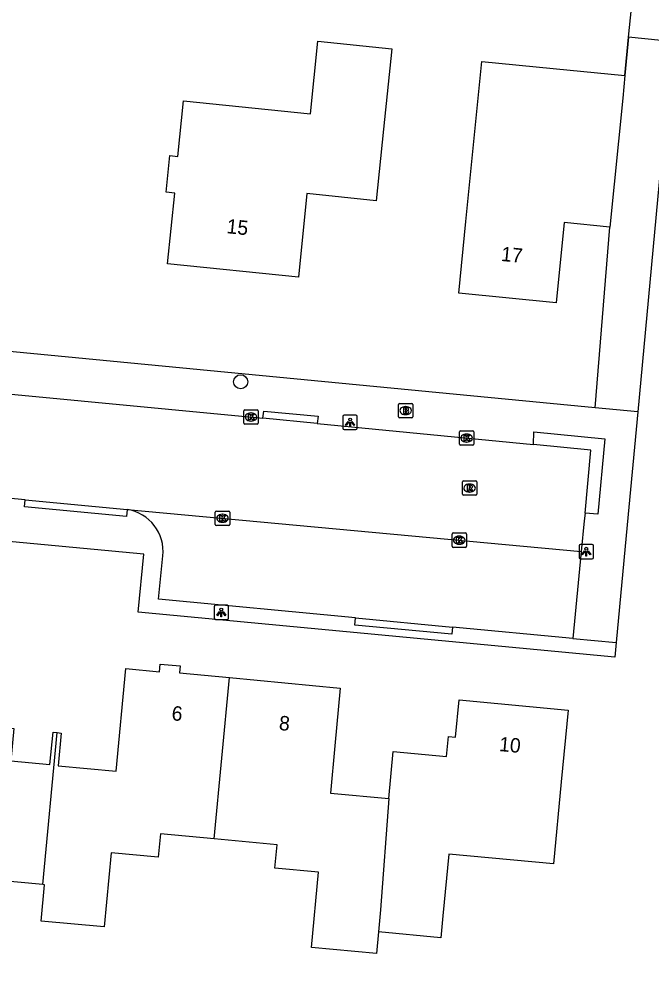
# Model space of a CAD drawing. Extents: x 162186 to 163152, y 385513 to 386513.
# Drawn here: x 162367.4 to 162411.3, y 385764.2 to 385830.6 of the extents above; entities that cross this region are included whole.
import ezdxf

# ---------------------------------------------------------------- set-up
doc = ezdxf.new("R2010")
doc.units = 0
for name, color, linetype in [('IMGEO_Boom', 7, 'Continuous'), ('IMGEO_Brandkraan', 7, 'Continuous'), ('IMGEO_Groenvoorziening', 7, 'Continuous'), ('IMGEO_Kolk', 7, 'Continuous'), ('IMGEO_Lichtpunt', 7, 'Continuous'), ('IMGEO_Muur', 7, 'Continuous'), ('IMGEO_Pand', 7, 'Continuous'), ('IMGEO_Pand_nummerreeks', 7, 'Continuous'), ('IMGEO_Rijbaan_lokaal_open', 7, 'Continuous'), ('IMGEO_Rioolput', 7, 'Continuous'), ('IMGEO_Voetpad_open', 7, 'Continuous')]:
    doc.layers.add(name, color=color, linetype=linetype)

msp = doc.modelspace()

# ---------------------------------------------------------------- linework, layer by layer
at = {"layer": 'IMGEO_Boom'}
msp.add_circle((162382.758, 385805.474), 0.489, dxfattribs=at)
at = {"layer": 'IMGEO_Brandkraan'}
for p, q in [((162393.706, 385803.049), (162393.706, 385803.901)), ((162393.781, 385803.975), (162394.633, 385803.975)), ((162394.194, 385803.755), (162394.219, 385803.755)), ((162394.707, 385803.901), (162394.707, 385803.049)), ((162394.633, 385802.975), (162393.781, 385802.975)), ((162394.217, 385803.195), (162394.192, 385803.195))]:
    msp.add_line(p, q, dxfattribs=at)
for points in [[(162393.706, 385803.049), (162393.706, 385803.901)], [(162393.781, 385803.975), (162394.633, 385803.975)], [(162394.054, 385803.675), (162394.054, 385803.275), (162394.267, 385803.275)], [(162394.285, 385803.675), (162394.054, 385803.675)], [(162394.233, 385803.594), (162394.179, 385803.594), (162394.179, 385803.518)], [(162394.707, 385803.901), (162394.707, 385803.049)], [(162394.633, 385802.975), (162393.781, 385802.975)], [(162394.179, 385803.518), (162394.232, 385803.518)], [(162394.241, 385803.442), (162394.179, 385803.442), (162394.179, 385803.361)], [(162394.179, 385803.361), (162394.241, 385803.361)]]:
    msp.add_lwpolyline(points, dxfattribs=at)
for centre, radius, start, end in [((162393.783, 385803.899), 0.0765, 91.55205, 178.44795), ((162393.783, 385803.899), 0.0765, 91.55205, 178.44795), ((162394.234, 385803.556), 0.0379, 267.82845, 90.93552), ((162394.289, 385803.53), 0.145, 59.4692, 91.53667), ((162394.314, 385803.577), 0.0922, 285.51372, 58.15012), ((162394.631, 385803.899), 0.0765, 1.55205, 88.44795), ((162394.631, 385803.899), 0.0765, 1.55205, 88.44795), ((162393.783, 385803.051), 0.0765, 181.55205, 268.44795), ((162393.783, 385803.051), 0.0765, 181.55205, 268.44795), ((162394.242, 385803.401), 0.0404, 269.87594, 90.50774), ((162394.273, 385803.526), 0.251, 268.66757, 293.53466), ((162394.319, 385803.385), 0.105, 301.31148, 78.98903), ((162394.631, 385803.051), 0.0765, 271.55205, 358.44795), ((162394.631, 385803.051), 0.0765, 271.55205, 358.44795)]:
    msp.add_arc(centre, radius, start, end, dxfattribs=at)
for centre, major_axis, ratio, start_param, end_param in [((162394.193, 385803.475), (-0.387, 0.002), 0.722429, 4.712389, 7.853982), ((162394.218, 385803.475), (-0.39, 0.002), 0.717154, 1.570796, 4.712389)]:
    msp.add_ellipse(centre, major_axis=major_axis, ratio=ratio, start_param=start_param, end_param=end_param, dxfattribs=at)
at = {"layer": 'IMGEO_Groenvoorziening'}
msp.add_lwpolyline([(162409.68, 385829.38), (162410.023, 385832.768)], dxfattribs=at)
at = {"layer": 'IMGEO_Kolk'}
for p, q in [((162383.048, 385803.532), (162383.9, 385803.532)), ((162382.973, 385802.606), (162382.973, 385803.458)), ((162383.461, 385803.312), (162383.486, 385803.312)), ((162383.974, 385803.458), (162383.974, 385802.606)), ((162383.9, 385802.532), (162383.048, 385802.532)), ((162383.484, 385802.752), (162383.459, 385802.752)), ((162397.938, 385801.146), (162397.938, 385801.998)), ((162398.013, 385802.072), (162398.865, 385802.072)), ((162398.426, 385801.852), (162398.451, 385801.852)), ((162398.939, 385801.998), (162398.939, 385801.146)), ((162398.865, 385801.072), (162398.013, 385801.072)), ((162398.449, 385801.292), (162398.424, 385801.292)), ((162380.998, 385795.582), (162380.998, 385796.434)), ((162381.073, 385796.508), (162381.925, 385796.508)), ((162381.486, 385796.288), (162381.511, 385796.288)), ((162381.999, 385796.434), (162381.999, 385795.582)), ((162381.509, 385795.728), (162381.484, 385795.728)), ((162381.925, 385795.508), (162381.073, 385795.508)), ((162397.423, 385794.059), (162397.423, 385794.911)), ((162397.498, 385794.985), (162398.35, 385794.985)), ((162398.424, 385794.911), (162398.424, 385794.059)), ((162397.911, 385794.765), (162397.936, 385794.765)), ((162398.35, 385793.985), (162397.498, 385793.985)), ((162397.934, 385794.205), (162397.909, 385794.205))]:
    msp.add_line(p, q, dxfattribs=at)
for points in [[(162383.048, 385803.532), (162383.9, 385803.532)], [(162382.973, 385802.606), (162382.973, 385803.458)], [(162383.294, 385803.232), (162383.417, 385803.232), (162383.417, 385803.081), (162383.547, 385803.232), (162383.711, 385803.232), (162383.565, 385803.081), (162383.718, 385802.832), (162383.566, 385802.832), (162383.481, 385802.996), (162383.417, 385802.929), (162383.417, 385802.832), (162383.294, 385802.832), (162383.294, 385803.232)], [(162383.974, 385803.458), (162383.974, 385802.606)], [(162383.9, 385802.532), (162383.048, 385802.532)], [(162397.938, 385801.146), (162397.938, 385801.998)], [(162398.013, 385802.072), (162398.865, 385802.072)], [(162398.259, 385801.772), (162398.382, 385801.772), (162398.382, 385801.621), (162398.512, 385801.772), (162398.676, 385801.772), (162398.53, 385801.621), (162398.683, 385801.372), (162398.531, 385801.372), (162398.446, 385801.536), (162398.382, 385801.469), (162398.382, 385801.372), (162398.259, 385801.372), (162398.259, 385801.772)], [(162398.939, 385801.998), (162398.939, 385801.146)], [(162398.865, 385801.072), (162398.013, 385801.072)], [(162380.998, 385795.582), (162380.998, 385796.434)], [(162381.073, 385796.508), (162381.925, 385796.508)], [(162381.999, 385796.434), (162381.999, 385795.582)], [(162381.319, 385796.208), (162381.442, 385796.208), (162381.442, 385796.057), (162381.572, 385796.208), (162381.736, 385796.208), (162381.59, 385796.057), (162381.743, 385795.808), (162381.591, 385795.808), (162381.506, 385795.972), (162381.442, 385795.905), (162381.442, 385795.808), (162381.319, 385795.808), (162381.319, 385796.208)], [(162381.925, 385795.508), (162381.073, 385795.508)], [(162397.423, 385794.059), (162397.423, 385794.911)], [(162397.498, 385794.985), (162398.35, 385794.985)], [(162398.424, 385794.911), (162398.424, 385794.059)], [(162397.744, 385794.685), (162397.867, 385794.685), (162397.867, 385794.534), (162397.997, 385794.685), (162398.161, 385794.685), (162398.015, 385794.534), (162398.168, 385794.285), (162398.016, 385794.285), (162397.931, 385794.449), (162397.867, 385794.382), (162397.867, 385794.285), (162397.744, 385794.285), (162397.744, 385794.685)], [(162398.35, 385793.985), (162397.498, 385793.985)]]:
    msp.add_lwpolyline(points, dxfattribs=at)
for centre, start, end in [((162383.05, 385803.456), 91.55205, 178.44795), ((162383.05, 385803.456), 91.55205, 178.44795), ((162383.898, 385803.456), 1.55205, 88.44795), ((162383.898, 385803.456), 1.55205, 88.44795), ((162383.05, 385802.608), 181.55205, 268.44795), ((162383.05, 385802.608), 181.55205, 268.44795), ((162383.898, 385802.608), 271.55205, 358.44795), ((162383.898, 385802.608), 271.55205, 358.44795), ((162398.015, 385801.996), 91.55205, 178.44795), ((162398.015, 385801.996), 91.55205, 178.44795), ((162398.863, 385801.996), 1.55205, 88.44795), ((162398.863, 385801.996), 1.55205, 88.44795), ((162398.015, 385801.148), 181.55205, 268.44795), ((162398.015, 385801.148), 181.55205, 268.44795), ((162398.863, 385801.148), 271.55205, 358.44795), ((162398.863, 385801.148), 271.55205, 358.44795), ((162381.075, 385796.432), 91.55205, 178.44795), ((162381.075, 385796.432), 91.55205, 178.44795), ((162381.923, 385796.432), 1.55205, 88.44795), ((162381.923, 385796.432), 1.55205, 88.44795), ((162381.075, 385795.584), 181.55205, 268.44795), ((162381.075, 385795.584), 181.55205, 268.44795), ((162381.923, 385795.584), 271.55205, 358.44795), ((162381.923, 385795.584), 271.55205, 358.44795), ((162397.5, 385794.909), 91.55205, 178.44795), ((162397.5, 385794.909), 91.55205, 178.44795), ((162398.348, 385794.909), 1.55205, 88.44795), ((162398.348, 385794.909), 1.55205, 88.44795), ((162397.5, 385794.061), 181.55205, 268.44795), ((162397.5, 385794.061), 181.55205, 268.44795), ((162398.348, 385794.061), 271.55205, 358.44795), ((162398.348, 385794.061), 271.55205, 358.44795)]:
    msp.add_arc(centre, 0.0765, start, end, dxfattribs=at)
for centre, major_axis, ratio, start_param, end_param in [((162383.46, 385803.032), (-0.387, 0.002), 0.722429, 4.712389, 7.853982), ((162383.485, 385803.032), (-0.39, 0.002), 0.717154, 1.570796, 4.712389), ((162398.425, 385801.572), (-0.387, 0.002), 0.722429, 4.712389, 7.853982), ((162398.45, 385801.572), (-0.39, 0.002), 0.717154, 1.570796, 4.712389), ((162381.485, 385796.008), (-0.387, 0.002), 0.722429, 4.712389, 7.853982), ((162381.51, 385796.008), (-0.39, 0.002), 0.717154, 1.570796, 4.712389), ((162397.91, 385794.485), (-0.387, 0.002), 0.722429, 4.712389, 7.853982), ((162397.935, 385794.485), (-0.39, 0.002), 0.717154, 1.570796, 4.712389)]:
    msp.add_ellipse(centre, major_axis=major_axis, ratio=ratio, start_param=start_param, end_param=end_param, dxfattribs=at)
at = {"layer": 'IMGEO_Lichtpunt'}
for p, q in [((162389.854, 385803.061), (162389.854, 385802.254)), ((162389.854, 385803.061), (162389.854, 385802.254)), ((162390.756, 385803.156), (162389.948, 385803.156)), ((162390.756, 385803.156), (162389.948, 385803.156)), ((162390.85, 385802.254), (162390.85, 385803.061)), ((162390.85, 385802.254), (162390.85, 385803.061)), ((162389.948, 385802.16), (162390.756, 385802.16)), ((162389.948, 385802.16), (162390.756, 385802.16)), ((162406.241, 385794.094), (162406.241, 385793.287)), ((162406.241, 385794.094), (162406.241, 385793.287)), ((162407.143, 385794.189), (162406.335, 385794.189)), ((162407.143, 385794.189), (162406.335, 385794.189)), ((162407.237, 385793.287), (162407.237, 385794.094)), ((162407.237, 385793.287), (162407.237, 385794.094)), ((162406.335, 385793.193), (162407.143, 385793.193)), ((162406.335, 385793.193), (162407.143, 385793.193)), ((162380.916, 385789.873), (162380.916, 385789.066)), ((162380.916, 385789.873), (162380.916, 385789.066)), ((162381.818, 385789.968), (162381.01, 385789.968)), ((162381.818, 385789.968), (162381.01, 385789.968)), ((162381.912, 385789.066), (162381.912, 385789.873)), ((162381.912, 385789.066), (162381.912, 385789.873)), ((162381.01, 385788.972), (162381.818, 385788.972)), ((162381.01, 385788.972), (162381.818, 385788.972))]:
    msp.add_line(p, q, dxfattribs=at)
for points in [[(162390.228, 385802.725), (162390.267, 385802.697), (162390.079, 385802.435), (162390.041, 385802.462), (162390.228, 385802.725)], [(162390.33, 385802.677), (162390.377, 385802.677), (162390.377, 385802.355), (162390.33, 385802.355), (162390.33, 385802.677)], [(162390.44, 385802.697), (162390.478, 385802.724), (162390.665, 385802.462), (162390.626, 385802.434), (162390.44, 385802.697)], [(162406.615, 385793.758), (162406.654, 385793.73), (162406.466, 385793.468), (162406.428, 385793.495), (162406.615, 385793.758)], [(162406.717, 385793.71), (162406.764, 385793.71), (162406.764, 385793.388), (162406.717, 385793.388), (162406.717, 385793.71)], [(162406.827, 385793.73), (162406.865, 385793.757), (162407.052, 385793.495), (162407.013, 385793.467), (162406.827, 385793.73)], [(162381.29, 385789.537), (162381.329, 385789.509), (162381.141, 385789.247), (162381.103, 385789.274), (162381.29, 385789.537)], [(162381.392, 385789.489), (162381.439, 385789.489), (162381.439, 385789.167), (162381.392, 385789.167), (162381.392, 385789.489)], [(162381.502, 385789.509), (162381.54, 385789.536), (162381.727, 385789.274), (162381.688, 385789.246), (162381.502, 385789.509)]]:
    msp.add_lwpolyline(points, dxfattribs=at)
for centre in [(162390.353, 385802.859), (162406.74, 385793.892), (162381.415, 385789.671)]:
    msp.add_circle(centre, 0.0994, dxfattribs=at)
for centre, start, end in [((162389.948, 385803.061), 90, 180), ((162389.948, 385803.061), 90, 180), ((162390.756, 385803.061), 0, 90), ((162390.756, 385803.061), 0, 90), ((162389.948, 385802.254), 180, 270), ((162389.948, 385802.254), 180, 270), ((162390.756, 385802.254), 270, 0), ((162390.756, 385802.254), 270, 360), ((162406.335, 385794.094), 90, 180), ((162406.335, 385794.094), 90, 180), ((162407.143, 385794.094), 0, 90), ((162407.143, 385794.094), 0, 90), ((162406.335, 385793.287), 180, 270), ((162406.335, 385793.287), 180, 270), ((162407.143, 385793.287), 270, 0), ((162407.143, 385793.287), 270, 360), ((162381.01, 385789.873), 90, 180), ((162381.01, 385789.873), 90, 180), ((162381.818, 385789.873), 0, 90), ((162381.818, 385789.873), 0, 90), ((162381.01, 385789.066), 180, 270), ((162381.01, 385789.066), 180, 270), ((162381.818, 385789.066), 270, 0), ((162381.818, 385789.066), 270, 360)]:
    msp.add_arc(centre, 0.0946, start, end, dxfattribs=at)
at = {"layer": 'IMGEO_Muur'}
msp.add_lwpolyline([(162409.68, 385829.38), (162409.423, 385826.715)], dxfattribs=at)
at = {"layer": 'IMGEO_Pand'}
for points in [[(162377.595, 385818.632), (162377.854, 385821.168), (162378.399, 385821.112), (162378.792, 385824.964), (162387.593, 385824.066), (162388.107, 385829.097), (162393.242, 385828.572), (162392.674, 385823.009), (162392.166, 385818.034), (162387.351, 385818.526), (162386.76, 385812.742), (162377.69, 385813.668), (162378.191, 385818.571), (162377.595, 385818.632)], [(162408.384, 385816.204), (162405.204, 385816.518), (162404.654, 385810.949), (162397.902, 385811.616), (162398.393, 385816.592), (162399.49, 385827.697), (162404.448, 385827.207), (162409.423, 385826.715)], [(162409.423, 385826.715), (162409.268, 385825.142), (162408.384, 385816.204)], [(162358.748, 385787.168), (162366.208, 385786.468), (162365.745, 385781.538), (162367.009, 385781.42), (162366.799, 385779.181), (162369.526, 385778.925), (162369.736, 385781.161), (162370.02, 385781.134)], [(162370.02, 385781.134), (162370.303, 385781.107), (162370.089, 385778.828), (162374.116, 385778.45), (162374.785, 385785.576), (162377.131, 385785.356), (162377.182, 385785.893), (162378.562, 385785.763), (162378.516, 385785.275), (162381.973, 385784.95)], [(162380.924, 385773.758), (162381.973, 385784.95)], [(162381.973, 385784.95), (162389.672, 385784.227), (162389.295, 385780.212), (162388.988, 385776.94), (162393.044, 385776.559)], [(162393.044, 385776.559), (162393.351, 385779.831), (162397.039, 385779.485), (162397.169, 385780.873), (162397.676, 385780.825), (162397.919, 385783.411), (162405.473, 385782.702), (162405.006, 385777.724), (162404.471, 385772.026), (162397.191, 385772.709), (162396.789, 385768.427), (162396.646, 385766.903), (162392.32, 385767.309)], [(162369.031, 385770.593), (162370.02, 385781.134)], [(162393.044, 385776.559), (162392.463, 385768.833), (162392.32, 385767.309)], [(162369.031, 385770.593), (162364.25, 385771.042), (162364.644, 385775.246), (162357.691, 385775.899)], [(162380.924, 385773.758), (162377.186, 385774.109), (162377.034, 385772.49), (162373.767, 385772.796), (162373.284, 385767.651), (162368.912, 385768.061), (162369.148, 385770.582), (162369.031, 385770.593)], [(162392.32, 385767.309), (162392.179, 385765.81), (162387.676, 385766.232), (162388.161, 385771.449), (162385.136, 385771.734), (162385.288, 385773.348), (162380.924, 385773.758)]]:
    msp.add_lwpolyline(points, dxfattribs=at)
at = {"layer": 'IMGEO_Rijbaan_lokaal_open'}
for points in [[(162365.118, 385804.775), (162384.303, 385802.95)], [(162388.077, 385802.582), (162384.303, 385802.95)], [(162388.077, 385802.582), (162403.08, 385801.118)], [(162406.652, 385796.366), (162407.054, 385800.73), (162403.08, 385801.118)], [(162367.799, 385797.286), (162351.413, 385798.818)], [(162367.799, 385797.286), (162374.881, 385796.62)], [(162374.881, 385796.62), (162406.395, 385793.701)], [(162406.652, 385796.366), (162406.599, 385795.822), (162406.395, 385793.701)]]:
    msp.add_lwpolyline(points, dxfattribs=at)
at = {"layer": 'IMGEO_Rioolput'}
for p, q in [((162398.142, 385797.676), (162398.142, 385798.528)), ((162398.217, 385798.602), (162399.069, 385798.602)), ((162398.63, 385798.382), (162398.655, 385798.382)), ((162399.143, 385798.528), (162399.143, 385797.676)), ((162399.069, 385797.602), (162398.217, 385797.602)), ((162398.653, 385797.822), (162398.628, 385797.822))]:
    msp.add_line(p, q, dxfattribs=at)
for points in [[(162398.142, 385797.676), (162398.142, 385798.528)], [(162398.217, 385798.602), (162399.069, 385798.602)], [(162398.731, 385798.3), (162398.479, 385798.302), (162398.479, 385797.902)], [(162398.657, 385798.221), (162398.603, 385798.221), (162398.603, 385798.14)], [(162399.143, 385798.528), (162399.143, 385797.676)], [(162399.069, 385797.602), (162398.217, 385797.602)], [(162398.479, 385797.902), (162398.603, 385797.902), (162398.603, 385798.064), (162398.614, 385798.064)], [(162398.603, 385798.14), (162398.655, 385798.14)], [(162398.661, 385798.035), (162398.732, 385797.902), (162398.872, 385797.902), (162398.807, 385798.028)]]:
    msp.add_lwpolyline(points, dxfattribs=at)
for centre, radius, start, end in [((162398.219, 385798.526), 0.0765, 91.55205, 178.44795), ((162398.219, 385798.526), 0.0765, 91.55205, 178.44795), ((162398.663, 385798.125), 0.0964, 77.00612, 93.18647), ((162398.677, 385798.182), 0.0378, 276.66336, 79.67722), ((162398.73, 385798.19), 0.109, 350.36119, 89.41601), ((162399.067, 385798.526), 0.0765, 1.55205, 88.44795), ((162399.067, 385798.526), 0.0765, 1.55205, 88.44795), ((162398.219, 385797.678), 0.0765, 181.55205, 268.44795), ((162398.219, 385797.678), 0.0765, 181.55205, 268.44795), ((162398.613, 385798.011), 0.0533, 26.02933, 88.69889), ((162398.639, 385798.329), 0.19, 274.7715, 282.96867), ((162398.728, 385798.19), 0.112, 277.58423, 350.98172), ((162398.712, 385797.975), 0.108, 29.51342, 73.79051), ((162399.067, 385797.678), 0.0765, 271.55205, 358.44795), ((162399.067, 385797.678), 0.0765, 271.55205, 358.44795)]:
    msp.add_arc(centre, radius, start, end, dxfattribs=at)
for centre, major_axis, ratio, start_param, end_param in [((162398.629, 385798.102), (-0.387, 0.002), 0.722429, 4.712389, 7.853982), ((162398.654, 385798.102), (-0.39, 0.002), 0.717154, 1.570796, 4.712389)]:
    msp.add_ellipse(centre, major_axis=major_axis, ratio=ratio, start_param=start_param, end_param=end_param, dxfattribs=at)
at = {"layer": 'IMGEO_Voetpad_open'}
for points in [[(162414.256, 385832.293), (162413.983, 385828.954), (162409.68, 385829.38)], [(162409.423, 385826.715), (162409.68, 385829.38)], [(162418.614, 385823.681), (162412.314, 385824.836), (162410.308, 385803.395)], [(162407.363, 385803.678), (162408.384, 385816.204)], [(162407.363, 385803.678), (162329.194, 385811.19), (162323.482, 385750), (162322.185, 385738.742), (162321.743, 385734.363)], [(162410.308, 385803.395), (162407.363, 385803.678)], [(162384.303, 385802.95), (162384.354, 385803.447), (162388.128, 385803.079), (162388.077, 385802.582)], [(162410.308, 385803.395), (162409.574, 385795.554), (162408.81, 385787.384)], [(162403.08, 385801.118), (162403.098, 385802.007), (162408.018, 385801.526), (162407.536, 385796.293), (162406.652, 385796.366)], [(162374.881, 385796.62), (162374.833, 385796.12), (162367.752, 385796.789), (162367.799, 385797.286)], [(162408.81, 385787.384), (162408.715, 385786.374), (162375.642, 385789.497), (162376.048, 385793.526), (162347.702, 385796.167)], [(162406.395, 385793.701), (162405.798, 385787.669)], [(162390.729, 385789.093), (162377.063, 385790.384), (162377.362, 385793.389)], [(162397.456, 385788.457), (162397.409, 385787.96), (162390.682, 385788.596), (162390.729, 385789.093)], [(162390.729, 385789.093), (162397.456, 385788.457)], [(162405.798, 385787.669), (162397.456, 385788.457)], [(162405.798, 385787.669), (162408.81, 385787.384)]]:
    msp.add_lwpolyline(points, dxfattribs=at)
msp.add_arc((162374.4, 385793.682), 2.977, 354.34362, 80.6958, dxfattribs=at)

# ---------------------------------------------------------------- texts
at = {"layer": 'IMGEO_Pand_nummerreeks'}
for s, rotation, p in [('15', 354.17059, (162381.75, 385815.787)), ('17', 354.35831, (162400.794, 385813.862)), ('6', 354.82222, (162377.937, 385781.998)), ('8', 354.82046, (162385.385, 385781.322)), ('10', 354.63712, (162400.66, 385779.859))]:
    msp.add_text(s, height=1, rotation=rotation, dxfattribs=at).set_placement(p)

doc.saveas('drawing.dxf')
